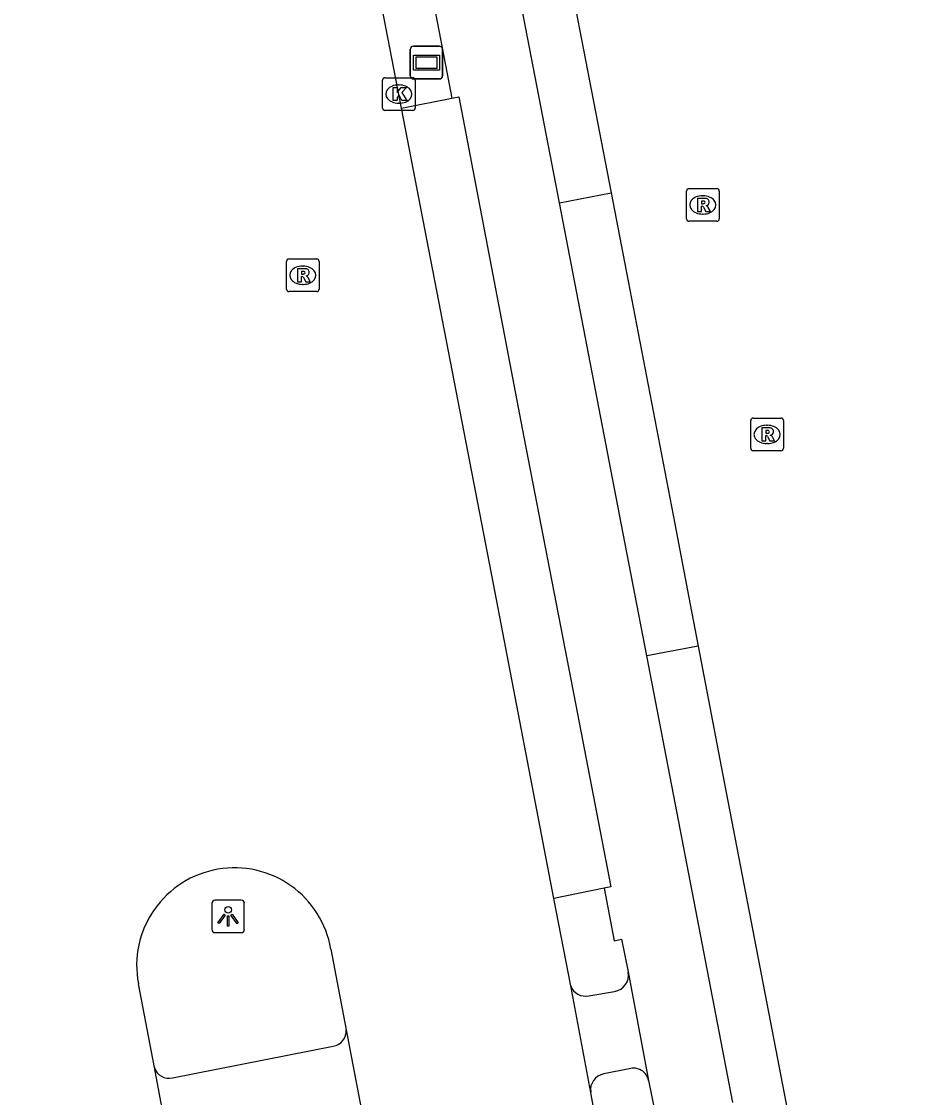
# Model space of a CAD drawing. Extents: x 156141 to 158132, y 385651 to 388399.
# Drawn here: x 156814.85 to 156841.96, y 386762.62 to 386795.58 of the extents above; entities that cross this region are included whole.
import ezdxf

# ---------------------------------------------------------------- set-up
doc = ezdxf.new("R2010")
doc.units = 0
for name, color, linetype in [('IMGEO_Fietspad_gesloten', 7, 'Continuous'), ('IMGEO_Fietspad_open', 7, 'Continuous'), ('IMGEO_Kolk', 7, 'Continuous'), ('IMGEO_Lichtpunt', 7, 'Continuous'), ('IMGEO_Rijbaan_lokaal_gesloten', 7, 'Continuous'), ('IMGEO_Rijbaan_lokaal_open', 7, 'Continuous'), ('IMGEO_Rioolput', 7, 'Continuous'), ('IMGEO_Straatnaambord', 7, 'Continuous'), ('IMGEO_Voetpad_open', 7, 'Continuous')]:
    doc.layers.add(name, color=color, linetype=linetype)

msp = doc.modelspace()

# ---------------------------------------------------------------- linework, layer by layer
at = {"layer": 'IMGEO_Fietspad_gesloten'}
for points in [[(156831.327, 386790.024), (156827.767, 386808.488), (156814.851, 386875.299)], [(156826.277, 386803.502), (156826.472, 386802.55), (156826.249, 386802.491), (156828.033, 386793.229)], [(156834.005, 386776.146), (156833.279, 386779.899), (156831.327, 386790.024)], [(156836.634, 386762.459), (156834.771, 386772.179), (156834.005, 386776.146)], [(156832.691, 386769.024), (156833.003, 386767.417), (156833.225, 386767.465), (156833.434, 386766.461)], [(156833.434, 386766.461), (156834.058, 386763.138)], [(156834.058, 386763.138), (156834.266, 386762.082), (156834.047, 386761.961)]]:
    msp.add_lwpolyline(points, dxfattribs=at)
at = {"layer": 'IMGEO_Fietspad_open'}
for points in [[(156832.225, 386765.733), (156833.013, 386765.862)], [(156819.475, 386763.222), (156824.395, 386764.191)], [(156833.46, 386763.498), (156832.687, 386763.339)]]:
    msp.add_lwpolyline(points, dxfattribs=at)
for centre, radius, start, end in [((156832.923, 386766.373), 0.518, 279.9733, 9.8246), ((156832.119, 386766.192), 0.471, 198.9422, 283.0544), ((156824.339, 386764.643), 0.455, 277.0157, 6.4188), ((156819.36, 386763.665), 0.458, 196.7772, 284.6055), ((156832.777, 386762.849), 0.499, 100.4023, 188.5991), ((156833.587, 386763.033), 0.482, 12.609, 105.2946)]:
    msp.add_arc(centre, radius, start, end, dxfattribs=at)
at = {"layer": 'IMGEO_Kolk'}
for p, q in [((156825.983, 386793.855), (156826.835, 386793.855)), ((156825.908, 386792.929), (156825.908, 386793.781)), ((156826.396, 386793.635), (156826.421, 386793.635)), ((156826.909, 386793.781), (156826.909, 386792.929)), ((156826.835, 386792.855), (156825.983, 386792.855)), ((156826.419, 386793.075), (156826.394, 386793.075))]:
    msp.add_line(p, q, dxfattribs=at)
for points in [[(156825.983, 386793.855), (156826.835, 386793.855)], [(156825.908, 386792.929), (156825.908, 386793.781)], [(156826.229, 386793.555), (156826.352, 386793.555), (156826.352, 386793.404), (156826.482, 386793.555), (156826.646, 386793.555), (156826.5, 386793.404), (156826.653, 386793.155), (156826.501, 386793.155), (156826.416, 386793.319), (156826.352, 386793.252), (156826.352, 386793.155), (156826.229, 386793.155), (156826.229, 386793.555)], [(156826.909, 386793.781), (156826.909, 386792.929)], [(156826.835, 386792.855), (156825.983, 386792.855)]]:
    msp.add_lwpolyline(points, dxfattribs=at)
for centre, start, end in [((156825.985, 386793.779), 91.552, 178.448), ((156825.985, 386793.779), 91.552, 178.448), ((156826.833, 386793.779), 1.552, 88.448), ((156826.833, 386793.779), 1.552, 88.448), ((156825.985, 386792.931), 181.552, 268.448), ((156825.985, 386792.931), 181.552, 268.448), ((156826.833, 386792.931), 271.552, 358.448), ((156826.833, 386792.931), 271.552, 358.448)]:
    msp.add_arc(centre, 0.0765, start, end, dxfattribs=at)
for centre, major_axis, ratio, start_param, end_param in [((156826.395, 386793.355), (-0.387, 0.002), 0.722429, 4.712389, 7.853982), ((156826.42, 386793.355), (-0.39, 0.002), 0.717154, 1.570796, 4.712389)]:
    msp.add_ellipse(centre, major_axis=major_axis, ratio=ratio, start_param=start_param, end_param=end_param, dxfattribs=at)
at = {"layer": 'IMGEO_Lichtpunt'}
for p, q in [((156820.679, 386768.568), (156820.679, 386767.761)), ((156820.679, 386768.568), (156820.679, 386767.761)), ((156821.581, 386768.663), (156820.773, 386768.663)), ((156821.581, 386768.663), (156820.773, 386768.663)), ((156821.675, 386767.761), (156821.675, 386768.568)), ((156821.675, 386767.761), (156821.675, 386768.568)), ((156820.773, 386767.667), (156821.581, 386767.667)), ((156820.773, 386767.667), (156821.581, 386767.667))]:
    msp.add_line(p, q, dxfattribs=at)
for points in [[(156821.053, 386768.232), (156821.092, 386768.204), (156820.904, 386767.942), (156820.866, 386767.969), (156821.053, 386768.232)], [(156821.155, 386768.184), (156821.202, 386768.184), (156821.202, 386767.862), (156821.155, 386767.862), (156821.155, 386768.184)], [(156821.265, 386768.204), (156821.303, 386768.231), (156821.49, 386767.969), (156821.451, 386767.941), (156821.265, 386768.204)]]:
    msp.add_lwpolyline(points, dxfattribs=at)
msp.add_circle((156821.178, 386768.366), 0.0994, dxfattribs=at)
for centre, start, end in [((156820.773, 386768.568), 90, 180), ((156820.773, 386768.568), 90, 180), ((156821.581, 386768.568), 0, 90), ((156821.581, 386768.568), 0, 90), ((156820.773, 386767.761), 180, 270), ((156820.773, 386767.761), 180, 270), ((156821.581, 386767.761), 270, 0), ((156821.581, 386767.761), 270, 360)]:
    msp.add_arc(centre, 0.0946, start, end, dxfattribs=at)
at = {"layer": 'IMGEO_Rijbaan_lokaal_gesloten'}
for points in [[(156826.49, 386792.922), (156824.519, 386803.127)], [(156831.158, 386768.717), (156829.304, 386778.352), (156826.49, 386792.922)], [(156831.673, 386766.039), (156831.158, 386768.717)], [(156824.323, 386767.165), (156824.792, 386764.694)], [(156818.921, 386763.533), (156818.43, 386766.103)], [(156832.284, 386762.774), (156831.673, 386766.039)], [(156824.792, 386764.694), (156825.417, 386761.426)], [(156819.526, 386760.307), (156818.921, 386763.533)], [(156832.478, 386761.672), (156832.284, 386762.774)]]:
    msp.add_lwpolyline(points, dxfattribs=at)
for centre, start, end in [((156821.37, 386766.659), 99.7051, 190.7111), ((156821.373, 386766.659), 9.7308, 99.7508)]:
    msp.add_arc(centre, 2.993, start, end, dxfattribs=at)
at = {"layer": 'IMGEO_Rijbaan_lokaal_open'}
for points in [[(156826.49, 386792.922), (156828.033, 386793.229)], [(156828.033, 386793.229), (156828.245, 386793.271), (156830.234, 386782.845), (156831.818, 386774.69), (156832.898, 386769.066), (156832.691, 386769.024)], [(156832.691, 386769.024), (156831.158, 386768.717)]]:
    msp.add_lwpolyline(points, dxfattribs=at)
at = {"layer": 'IMGEO_Rioolput'}
for p, q in [((156835.218, 386789.534), (156835.218, 386790.386)), ((156835.293, 386790.46), (156836.145, 386790.46)), ((156835.706, 386790.24), (156835.731, 386790.24)), ((156836.219, 386790.386), (156836.219, 386789.534)), ((156835.729, 386789.68), (156835.704, 386789.68)), ((156836.145, 386789.46), (156835.293, 386789.46)), ((156823.041, 386788.306), (156823.893, 386788.306)), ((156822.966, 386787.38), (156822.966, 386788.232)), ((156823.454, 386788.086), (156823.479, 386788.086)), ((156823.967, 386788.232), (156823.967, 386787.38)), ((156823.893, 386787.306), (156823.041, 386787.306)), ((156823.477, 386787.526), (156823.452, 386787.526)), ((156837.184, 386782.504), (156837.184, 386783.356)), ((156837.259, 386783.43), (156838.111, 386783.43)), ((156838.185, 386783.356), (156838.185, 386782.504)), ((156837.672, 386783.21), (156837.697, 386783.21)), ((156837.695, 386782.65), (156837.67, 386782.65)), ((156838.111, 386782.43), (156837.259, 386782.43))]:
    msp.add_line(p, q, dxfattribs=at)
for points in [[(156835.218, 386789.534), (156835.218, 386790.386)], [(156835.293, 386790.46), (156836.145, 386790.46)], [(156836.219, 386790.386), (156836.219, 386789.534)], [(156835.807, 386790.158), (156835.555, 386790.16), (156835.555, 386789.76)], [(156835.555, 386789.76), (156835.679, 386789.76), (156835.679, 386789.922), (156835.69, 386789.922)], [(156835.733, 386790.079), (156835.679, 386790.079), (156835.679, 386789.998)], [(156835.679, 386789.998), (156835.731, 386789.998)], [(156835.737, 386789.893), (156835.808, 386789.76), (156835.948, 386789.76), (156835.883, 386789.886)], [(156836.145, 386789.46), (156835.293, 386789.46)], [(156823.041, 386788.306), (156823.893, 386788.306)], [(156822.966, 386787.38), (156822.966, 386788.232)], [(156823.555, 386788.004), (156823.303, 386788.006), (156823.303, 386787.606)], [(156823.481, 386787.925), (156823.427, 386787.925), (156823.427, 386787.844)], [(156823.967, 386788.232), (156823.967, 386787.38)], [(156823.303, 386787.606), (156823.427, 386787.606), (156823.427, 386787.768), (156823.438, 386787.768)], [(156823.427, 386787.844), (156823.479, 386787.844)], [(156823.485, 386787.739), (156823.556, 386787.606), (156823.696, 386787.606), (156823.631, 386787.732)], [(156823.893, 386787.306), (156823.041, 386787.306)], [(156837.184, 386782.504), (156837.184, 386783.356)], [(156837.259, 386783.43), (156838.111, 386783.43)], [(156838.185, 386783.356), (156838.185, 386782.504)], [(156837.773, 386783.128), (156837.521, 386783.13), (156837.521, 386782.73)], [(156837.699, 386783.049), (156837.645, 386783.049), (156837.645, 386782.968)], [(156837.645, 386782.968), (156837.697, 386782.968)], [(156837.521, 386782.73), (156837.645, 386782.73), (156837.645, 386782.892), (156837.656, 386782.892)], [(156837.703, 386782.863), (156837.774, 386782.73), (156837.914, 386782.73), (156837.849, 386782.856)], [(156838.111, 386782.43), (156837.259, 386782.43)]]:
    msp.add_lwpolyline(points, dxfattribs=at)
for centre, radius, start, end in [((156835.295, 386790.384), 0.0765, 91.552, 178.448), ((156835.295, 386790.384), 0.0765, 91.552, 178.448), ((156836.143, 386790.384), 0.0765, 1.552, 88.448), ((156836.143, 386790.384), 0.0765, 1.552, 88.448), ((156835.689, 386789.869), 0.0533, 26.0293, 88.6989), ((156835.715, 386790.187), 0.19, 274.7715, 282.9687), ((156835.739, 386789.983), 0.0964, 77.0061, 93.1865), ((156835.753, 386790.04), 0.0378, 276.6634, 79.6772), ((156835.806, 386790.048), 0.109, 350.3612, 89.416), ((156835.804, 386790.048), 0.112, 277.5842, 350.9817), ((156835.788, 386789.833), 0.108, 29.5134, 73.7905), ((156835.295, 386789.536), 0.0765, 181.552, 268.448), ((156835.295, 386789.536), 0.0765, 181.552, 268.448), ((156836.143, 386789.536), 0.0765, 271.552, 358.448), ((156836.143, 386789.536), 0.0765, 271.552, 358.448), ((156823.043, 386788.23), 0.0765, 91.552, 178.448), ((156823.043, 386788.23), 0.0765, 91.552, 178.448), ((156823.891, 386788.23), 0.0765, 1.552, 88.448), ((156823.891, 386788.23), 0.0765, 1.552, 88.448), ((156823.487, 386787.829), 0.0964, 77.0061, 93.1865), ((156823.501, 386787.886), 0.0378, 276.6634, 79.6772), ((156823.554, 386787.894), 0.109, 350.3612, 89.416), ((156823.437, 386787.715), 0.0533, 26.0293, 88.6989), ((156823.463, 386788.033), 0.19, 274.7715, 282.9687), ((156823.552, 386787.894), 0.112, 277.5842, 350.9817), ((156823.536, 386787.679), 0.108, 29.5134, 73.7905), ((156823.043, 386787.382), 0.0765, 181.552, 268.448), ((156823.043, 386787.382), 0.0765, 181.552, 268.448), ((156823.891, 386787.382), 0.0765, 271.552, 358.448), ((156823.891, 386787.382), 0.0765, 271.552, 358.448), ((156837.261, 386783.354), 0.0765, 91.552, 178.448), ((156837.261, 386783.354), 0.0765, 91.552, 178.448), ((156838.109, 386783.354), 0.0765, 1.552, 88.448), ((156838.109, 386783.354), 0.0765, 1.552, 88.448), ((156837.681, 386783.157), 0.19, 274.7715, 282.9687), ((156837.705, 386782.953), 0.0964, 77.0061, 93.1865), ((156837.719, 386783.01), 0.0378, 276.6634, 79.6772), ((156837.772, 386783.018), 0.109, 350.3612, 89.416), ((156837.77, 386783.018), 0.112, 277.5842, 350.9817), ((156837.655, 386782.839), 0.0533, 26.0293, 88.6989), ((156837.754, 386782.803), 0.108, 29.5134, 73.7905), ((156837.261, 386782.506), 0.0765, 181.552, 268.448), ((156837.261, 386782.506), 0.0765, 181.552, 268.448), ((156838.109, 386782.506), 0.0765, 271.552, 358.448), ((156838.109, 386782.506), 0.0765, 271.552, 358.448)]:
    msp.add_arc(centre, radius, start, end, dxfattribs=at)
for centre, major_axis, ratio, start_param, end_param in [((156835.705, 386789.96), (-0.387, 0.002), 0.722429, 4.712389, 7.853982), ((156835.73, 386789.96), (-0.39, 0.002), 0.717154, 1.570796, 4.712389), ((156823.453, 386787.806), (-0.387, 0.002), 0.722429, 4.712389, 7.853982), ((156823.478, 386787.806), (-0.39, 0.002), 0.717154, 1.570796, 4.712389), ((156837.671, 386782.93), (-0.387, 0.002), 0.722429, 4.712389, 7.853982), ((156837.696, 386782.93), (-0.39, 0.002), 0.717154, 1.570796, 4.712389)]:
    msp.add_ellipse(centre, major_axis=major_axis, ratio=ratio, start_param=start_param, end_param=end_param, dxfattribs=at)
at = {"layer": 'IMGEO_Straatnaambord'}
for p, q in [((156826.759, 386793.92), (156826.759, 386794.72)), ((156826.759, 386794.72), (156826.759, 386793.92)), ((156826.859, 386794.82), (156827.649, 386794.82)), ((156827.649, 386794.82), (156826.859, 386794.82)), ((156827.749, 386794.72), (156827.749, 386793.92)), ((156827.749, 386793.92), (156827.749, 386794.72)), ((156827.649, 386793.82), (156826.859, 386793.82)), ((156826.859, 386793.82), (156827.649, 386793.82))]:
    msp.add_line(p, q, dxfattribs=at)
for points in [[(156826.86, 386794.552), (156827.648, 386794.552), (156827.648, 386794.088), (156826.86, 386794.088), (156826.86, 386794.552)], [(156826.925, 386794.487), (156826.925, 386794.153), (156827.583, 386794.153), (156827.583, 386794.487), (156826.925, 386794.487)]]:
    msp.add_lwpolyline(points, dxfattribs=at)
for centre, start, end in [((156826.859, 386794.72), 90, 180), ((156826.859, 386794.72), 90, 180), ((156827.649, 386794.72), 0, 90), ((156827.649, 386794.72), 360, 90), ((156826.859, 386793.92), 180, 270), ((156826.859, 386793.92), 180, 270), ((156827.649, 386793.92), 270, 0), ((156827.649, 386793.92), 270, 0)]:
    msp.add_arc(centre, 0.1, start, end, dxfattribs=at)
at = {"layer": 'IMGEO_Voetpad_open'}
for points in [[(156816.275, 386876.382), (156829.265, 386809.226), (156830.26, 386804.068), (156832.909, 386790.329)], [(156831.327, 386790.024), (156832.909, 386790.329)], [(156832.909, 386790.329), (156833.43, 386787.629), (156834.864, 386780.192), (156835.335, 386777.724), (156835.579, 386776.447)], [(156835.579, 386776.447), (156834.005, 386776.146)], [(156835.579, 386776.447), (156836.335, 386772.49), (156839.986, 386753.519), (156840.741, 386750), (156841.955, 386745.365)]]:
    msp.add_lwpolyline(points, dxfattribs=at)

doc.saveas('drawing.dxf')
